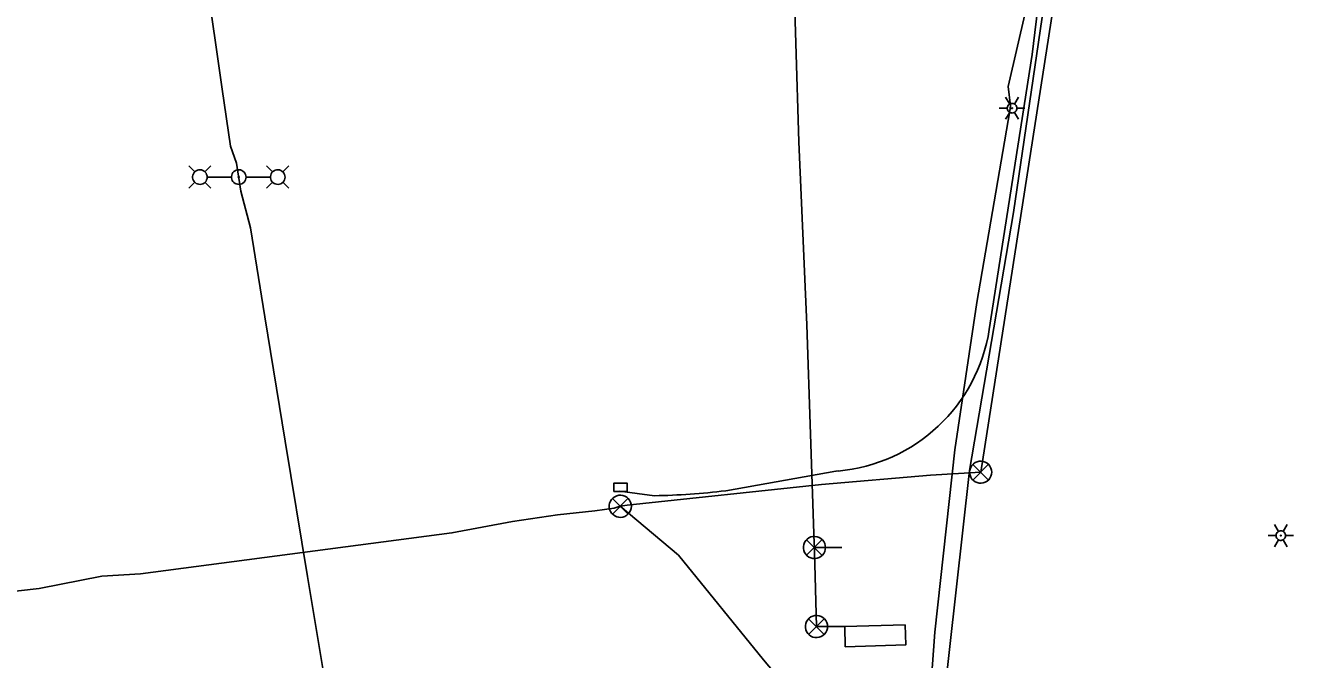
# Model space of a CAD drawing. Extents: x 596028 to 606371, y 330010 to 403088.
# Drawn here: x 604202.9 to 604580.2, y 339055.2 to 339243.9 of the extents above; entities that cross this region are included whole.
import ezdxf

# ---------------------------------------------------------------- set-up
doc = ezdxf.new("R2010")
doc.units = 0
for name, color, linetype in [('E_FTMS', 7, 'Continuous'), ('E_FTMS_Conduit', 7, 'Continuous'), ('E_LTG', 7, 'Continuous'), ('E_LTG_CID', 7, 'Continuous'), ('E_SIG', 7, 'Continuous'), ('E_SIG_Conduit', 7, 'Continuous'), ('E_UTL_FO_UG_MWFN', 7, 'Continuous'), ('E_UTL_Loop_UG', 7, 'Continuous')]:
    doc.layers.add(name, color=color, linetype=linetype)

msp = doc.modelspace()

# ---------------------------------------------------------------- linework, layer by layer
at = {"layer": 'E_FTMS'}
for points in [[(604490.42, 339110.95), (604490.36, 339111.58), (604490.18, 339112.18), (604489.89, 339112.74), (604489.51, 339113.23), (604489.03, 339113.64), (604488.49, 339113.96), (604487.89, 339114.16), (604487.27, 339114.25), (604486.65, 339114.22), (604486.04, 339114.07), (604485.47, 339113.81), (604484.96, 339113.45), (604484.52, 339112.99), (604484.18, 339112.47), (604483.95, 339111.88), (604483.83, 339111.27), (604483.83, 339110.64), (604483.95, 339110.03), (604484.18, 339109.44), (604484.52, 339108.92), (604484.96, 339108.46), (604485.47, 339108.1), (604486.04, 339107.84), (604486.65, 339107.69), (604487.27, 339107.66), (604487.89, 339107.75), (604488.49, 339107.95), (604489.03, 339108.27), (604489.51, 339108.68), (604489.89, 339109.17), (604490.18, 339109.73), (604490.36, 339110.33), (604490.42, 339110.95)], [(604489.38, 339113.29), (604484.77, 339108.63)], [(604484.77, 339113.24), (604489.42, 339108.59)], [(604383.21, 339100.81), (604383.15, 339101.43), (604382.97, 339102.04), (604382.68, 339102.59), (604382.29, 339103.09), (604381.82, 339103.5), (604381.28, 339103.81), (604380.68, 339104.02), (604380.06, 339104.11), (604379.44, 339104.08), (604378.83, 339103.93), (604378.26, 339103.67), (604377.75, 339103.3), (604377.31, 339102.85), (604376.97, 339102.32), (604376.74, 339101.74), (604376.62, 339101.12), (604376.62, 339100.5), (604376.74, 339099.88), (604376.97, 339099.3), (604377.31, 339098.77), (604377.75, 339098.32), (604378.26, 339097.95), (604378.83, 339097.69), (604379.44, 339097.54), (604380.06, 339097.51), (604380.68, 339097.6), (604381.28, 339097.81), (604381.82, 339098.12), (604382.29, 339098.53), (604382.68, 339099.02), (604382.97, 339099.58), (604383.15, 339100.18), (604383.21, 339100.81)], [(604382.17, 339103.14), (604377.56, 339098.49)], [(604377.56, 339103.1), (604382.21, 339098.44)]]:
    msp.add_lwpolyline(points, dxfattribs=at)
at = {"layer": 'E_FTMS_Conduit'}
for points in [[(604487.12, 339110.95), (604528.77, 339378.34)], [(604191.75, 339074.79), (604193.7, 339074.89), (604206.98, 339076.38), (604225.68, 339079.98), (604237.18, 339080.75), (604237.19, 339080.74), (604329.81, 339092.9), (604347.83, 339096.24), (604361.27, 339098.27), (604372.38, 339099.46), (604378.12, 339100.26), (604379.91, 339100.81), (604381.99, 339101.16), (604439.79, 339107.28), (604472.18, 339110.08), (604487.12, 339110.95)], [(604482.26, 338261.55), (604473.93, 338334.41), (604464.29, 338400.61), (604460.79, 338428.69), (604454.21, 338489.14), (604450.76, 338535.77), (604450.59, 338564.2), (604449.65, 338594.55), (604451.53, 338620.45), (604457.08, 338705.91), (604458.98, 338757.42), (604459.6, 338770.85), (604464.03, 338838.22), (604466.7, 338902.27), (604467.92, 338969.11), (604469.17, 339000.91), (604443.18, 339030.65), (604422.51, 339055.17), (604397.22, 339086.29), (604379.91, 339100.81)]]:
    msp.add_lwpolyline(points, dxfattribs=at)
at = {"layer": 'E_LTG'}
for points in [[(604495.75, 339220.48), (604494.55, 339222.54)], [(604497.17, 339220.48), (604498.37, 339222.54)], [(604492.65, 339219.24), (604495.03, 339219.24)], [(604497.89, 339219.24), (604497.86, 339219.51), (604497.79, 339219.77), (604497.66, 339220.01), (604497.49, 339220.23), (604497.29, 339220.41), (604497.05, 339220.54), (604496.8, 339220.63), (604496.53, 339220.67), (604496.26, 339220.66), (604495.99, 339220.59), (604495.75, 339220.48), (604495.52, 339220.32), (604495.34, 339220.12), (604495.19, 339219.9), (604495.09, 339219.64), (604495.04, 339219.38), (604495.04, 339219.11), (604495.09, 339218.84), (604495.19, 339218.59), (604495.34, 339218.36), (604495.52, 339218.16), (604495.75, 339218), (604495.99, 339217.89), (604496.26, 339217.83), (604496.53, 339217.81), (604496.8, 339217.85), (604497.05, 339217.94), (604497.29, 339218.08), (604497.49, 339218.26), (604497.66, 339218.47), (604497.79, 339218.71), (604497.86, 339218.97), (604497.89, 339219.24)], [(604497.89, 339219.24), (604497.86, 339219.51), (604497.79, 339219.77), (604497.66, 339220.01), (604497.49, 339220.23), (604497.29, 339220.41), (604497.05, 339220.54), (604496.8, 339220.63), (604496.53, 339220.67), (604496.26, 339220.66), (604495.99, 339220.59), (604495.75, 339220.48), (604495.52, 339220.32), (604495.34, 339220.12), (604495.19, 339219.9), (604495.09, 339219.64), (604495.04, 339219.38), (604495.04, 339219.11), (604495.09, 339218.84), (604495.19, 339218.59), (604495.34, 339218.36), (604495.52, 339218.16), (604495.75, 339218), (604495.99, 339217.89), (604496.26, 339217.83), (604496.53, 339217.81), (604496.8, 339217.85), (604497.05, 339217.94), (604497.29, 339218.08), (604497.49, 339218.26), (604497.66, 339218.47), (604497.79, 339218.71), (604497.86, 339218.97), (604497.89, 339219.24)], [(604497.89, 339219.24), (604497.86, 339219.51), (604497.79, 339219.77), (604497.66, 339220.01), (604497.49, 339220.23), (604497.29, 339220.41), (604497.05, 339220.54), (604496.8, 339220.63), (604496.53, 339220.67), (604496.26, 339220.66), (604495.99, 339220.59), (604495.75, 339220.48), (604495.52, 339220.32), (604495.34, 339220.12), (604495.19, 339219.9), (604495.09, 339219.64), (604495.04, 339219.38), (604495.04, 339219.11), (604495.09, 339218.84), (604495.19, 339218.59), (604495.34, 339218.36), (604495.52, 339218.16), (604495.75, 339218), (604495.99, 339217.89), (604496.26, 339217.83), (604496.53, 339217.81), (604496.8, 339217.85), (604497.05, 339217.94), (604497.29, 339218.08), (604497.49, 339218.26), (604497.66, 339218.47), (604497.79, 339218.71), (604497.86, 339218.97), (604497.89, 339219.24)], [(604496.58, 339219.24), (604496.58, 339219.26), (604496.57, 339219.29), (604496.56, 339219.31), (604496.55, 339219.32), (604496.53, 339219.34), (604496.51, 339219.35), (604496.49, 339219.36), (604496.47, 339219.36), (604496.44, 339219.36), (604496.42, 339219.35), (604496.4, 339219.34), (604496.38, 339219.33), (604496.37, 339219.32), (604496.35, 339219.3), (604496.35, 339219.28), (604496.34, 339219.25), (604496.34, 339219.23), (604496.35, 339219.21), (604496.35, 339219.19), (604496.37, 339219.17), (604496.38, 339219.15), (604496.4, 339219.14), (604496.42, 339219.13), (604496.44, 339219.12), (604496.47, 339219.12), (604496.49, 339219.13), (604496.51, 339219.13), (604496.53, 339219.14), (604496.55, 339219.16), (604496.56, 339219.18), (604496.57, 339219.2), (604496.58, 339219.22), (604496.58, 339219.24)], [(604497.89, 339219.24), (604500.27, 339219.24)], [(604494.55, 339215.94), (604495.75, 339218)], [(604498.37, 339215.94), (604497.17, 339218)], [(604253.3, 339200.28), (604251.52, 339202.06)], [(604257, 339198.76), (604256.96, 339199.17), (604256.85, 339199.57), (604256.66, 339199.94), (604256.4, 339200.26), (604256.09, 339200.53), (604255.73, 339200.74), (604255.34, 339200.88), (604254.93, 339200.94), (604254.52, 339200.92), (604254.11, 339200.82), (604253.74, 339200.65), (604253.4, 339200.41), (604253.12, 339200.11), (604252.89, 339199.76), (604252.74, 339199.37), (604252.66, 339198.97), (604252.66, 339198.56), (604252.74, 339198.15), (604252.89, 339197.77), (604253.12, 339197.42), (604253.4, 339197.12), (604253.74, 339196.88), (604254.11, 339196.71), (604254.52, 339196.61), (604254.93, 339196.59), (604255.34, 339196.65), (604255.73, 339196.78), (604256.09, 339196.99), (604256.4, 339197.26), (604256.66, 339197.59), (604256.85, 339197.95), (604256.96, 339198.35), (604257, 339198.76)], [(604256.35, 339200.28), (604258.13, 339202.06)], [(604268.57, 339198.76), (604268.53, 339199.17), (604268.41, 339199.57), (604268.22, 339199.94), (604267.97, 339200.26), (604267.65, 339200.53), (604267.3, 339200.74), (604266.9, 339200.88), (604266.49, 339200.93), (604266.08, 339200.91), (604265.68, 339200.82), (604265.3, 339200.65), (604264.97, 339200.41), (604264.68, 339200.11), (604264.46, 339199.76), (604264.3, 339199.37), (604264.23, 339198.97), (604264.23, 339198.55), (604264.3, 339198.15), (604264.46, 339197.76), (604264.68, 339197.42), (604264.97, 339197.12), (604265.3, 339196.88), (604265.68, 339196.71), (604266.08, 339196.61), (604266.49, 339196.59), (604266.9, 339196.65), (604267.3, 339196.78), (604267.65, 339196.99), (604267.97, 339197.26), (604268.22, 339197.59), (604268.41, 339197.95), (604268.53, 339198.35), (604268.57, 339198.76)], [(604276.47, 339200.29), (604274.69, 339202.06)], [(604280.17, 339198.76), (604280.13, 339199.17), (604280.01, 339199.57), (604279.82, 339199.94), (604279.57, 339200.26), (604279.26, 339200.53), (604278.9, 339200.74), (604278.51, 339200.88), (604278.1, 339200.93), (604277.68, 339200.91), (604277.28, 339200.82), (604276.91, 339200.65), (604276.57, 339200.41), (604276.28, 339200.11), (604276.06, 339199.76), (604275.91, 339199.37), (604275.83, 339198.97), (604275.83, 339198.55), (604275.91, 339198.15), (604276.06, 339197.76), (604276.28, 339197.42), (604276.57, 339197.12), (604276.91, 339196.88), (604277.28, 339196.71), (604277.68, 339196.61), (604278.1, 339196.59), (604278.51, 339196.65), (604278.9, 339196.78), (604279.26, 339196.99), (604279.57, 339197.26), (604279.82, 339197.59), (604280.01, 339197.95), (604280.13, 339198.35), (604280.17, 339198.76)], [(604279.52, 339200.29), (604281.3, 339202.06)], [(604253.3, 339197.24), (604251.52, 339195.46)], [(604256.35, 339197.24), (604258.13, 339195.46)], [(604257.04, 339198.76), (604264.22, 339198.76)], [(604266.56, 339198.76), (604266.55, 339198.79), (604266.55, 339198.82), (604266.53, 339198.85), (604266.51, 339198.88), (604266.49, 339198.9), (604266.46, 339198.91), (604266.43, 339198.92), (604266.4, 339198.93), (604266.37, 339198.93), (604266.34, 339198.92), (604266.31, 339198.91), (604266.28, 339198.89), (604266.26, 339198.86), (604266.24, 339198.84), (604266.23, 339198.81), (604266.23, 339198.78), (604266.23, 339198.75), (604266.23, 339198.71), (604266.24, 339198.69), (604266.26, 339198.66), (604266.28, 339198.64), (604266.31, 339198.62), (604266.34, 339198.6), (604266.37, 339198.6), (604266.4, 339198.6), (604266.43, 339198.6), (604266.46, 339198.61), (604266.49, 339198.63), (604266.51, 339198.65), (604266.53, 339198.67), (604266.55, 339198.7), (604266.55, 339198.73), (604266.56, 339198.76)], [(604275.78, 339198.76), (604268.6, 339198.76)], [(604276.47, 339197.24), (604274.69, 339195.46)], [(604279.52, 339197.24), (604281.3, 339195.46)], [(604575.69, 339093.33), (604574.5, 339095.39)], [(604577.12, 339093.33), (604578.31, 339095.39)], [(604572.6, 339092.09), (604574.98, 339092.09)], [(604574.5, 339088.79), (604575.69, 339090.85)], [(604577.84, 339092.09), (604577.81, 339092.36), (604577.74, 339092.62), (604577.61, 339092.86), (604577.44, 339093.08), (604577.24, 339093.26), (604577, 339093.39), (604576.75, 339093.48), (604576.48, 339093.52), (604576.21, 339093.51), (604575.94, 339093.44), (604575.69, 339093.33), (604575.47, 339093.17), (604575.29, 339092.98), (604575.14, 339092.75), (604575.04, 339092.49), (604574.99, 339092.23), (604574.99, 339091.96), (604575.04, 339091.69), (604575.14, 339091.44), (604575.29, 339091.21), (604575.47, 339091.01), (604575.69, 339090.85), (604575.94, 339090.74), (604576.21, 339090.68), (604576.48, 339090.66), (604576.75, 339090.7), (604577, 339090.79), (604577.24, 339090.93), (604577.44, 339091.11), (604577.61, 339091.32), (604577.74, 339091.56), (604577.81, 339091.82), (604577.84, 339092.09)], [(604577.84, 339092.09), (604577.81, 339092.36), (604577.74, 339092.62), (604577.61, 339092.86), (604577.44, 339093.08), (604577.24, 339093.26), (604577, 339093.39), (604576.75, 339093.48), (604576.48, 339093.52), (604576.21, 339093.51), (604575.94, 339093.44), (604575.69, 339093.33), (604575.47, 339093.17), (604575.29, 339092.98), (604575.14, 339092.75), (604575.04, 339092.49), (604574.99, 339092.23), (604574.99, 339091.96), (604575.04, 339091.69), (604575.14, 339091.44), (604575.29, 339091.21), (604575.47, 339091.01), (604575.69, 339090.85), (604575.94, 339090.74), (604576.21, 339090.68), (604576.48, 339090.66), (604576.75, 339090.7), (604577, 339090.79), (604577.24, 339090.93), (604577.44, 339091.11), (604577.61, 339091.32), (604577.74, 339091.56), (604577.81, 339091.82), (604577.84, 339092.09)], [(604577.84, 339092.09), (604577.81, 339092.36), (604577.74, 339092.62), (604577.61, 339092.86), (604577.44, 339093.08), (604577.24, 339093.26), (604577, 339093.39), (604576.75, 339093.48), (604576.48, 339093.52), (604576.21, 339093.51), (604575.94, 339093.44), (604575.69, 339093.33), (604575.47, 339093.17), (604575.29, 339092.98), (604575.14, 339092.75), (604575.04, 339092.49), (604574.99, 339092.23), (604574.99, 339091.96), (604575.04, 339091.69), (604575.14, 339091.44), (604575.29, 339091.21), (604575.47, 339091.01), (604575.69, 339090.85), (604575.94, 339090.74), (604576.21, 339090.68), (604576.48, 339090.66), (604576.75, 339090.7), (604577, 339090.79), (604577.24, 339090.93), (604577.44, 339091.11), (604577.61, 339091.32), (604577.74, 339091.56), (604577.81, 339091.82), (604577.84, 339092.09)], [(604576.53, 339092.09), (604576.53, 339092.11), (604576.52, 339092.14), (604576.51, 339092.16), (604576.5, 339092.17), (604576.48, 339092.19), (604576.46, 339092.2), (604576.44, 339092.21), (604576.41, 339092.21), (604576.39, 339092.21), (604576.37, 339092.2), (604576.35, 339092.2), (604576.33, 339092.18), (604576.32, 339092.17), (604576.3, 339092.15), (604576.29, 339092.13), (604576.29, 339092.1), (604576.29, 339092.08), (604576.29, 339092.06), (604576.3, 339092.04), (604576.32, 339092.02), (604576.33, 339092), (604576.35, 339091.99), (604576.37, 339091.98), (604576.39, 339091.97), (604576.41, 339091.97), (604576.44, 339091.98), (604576.46, 339091.98), (604576.48, 339091.99), (604576.5, 339092.01), (604576.51, 339092.03), (604576.52, 339092.05), (604576.53, 339092.07), (604576.53, 339092.09)], [(604578.31, 339088.79), (604577.12, 339090.85)], [(604577.84, 339092.09), (604580.22, 339092.09)]]:
    msp.add_lwpolyline(points, dxfattribs=at)
at = {"layer": 'E_LTG_CID'}
for points in [[(604292.06, 339048.39), (604286.86, 339079.89), (604280.17, 339120.23), (604274.15, 339157.15), (604269.86, 339183.66), (604266.99, 339194.59), (604265.78, 339202.89), (604263.97, 339207.96), (604261.47, 339224.9), (604256.72, 339258.28), (604254.32, 339281.75), (604250.97, 339305.49), (604251.45, 339306.42), (604238.71, 339420.47), (604237.24, 339426.25), (604234.52, 339444.22), (604230.44, 339486.61), (604231.7, 339492.82), (604230.94, 339501.36), (604228.37, 339512.31), (604225.32, 339542.85), (604222.08, 339583.91), (604218.71, 339625.02), (604215.92, 339665.65)], [(604462.53, 338665.89), (604459.42, 338679.36), (604459.39, 338681.9), (604459.7, 338688.71), (604460.81, 338741.12), (604464.5, 338801.96), (604467.28, 338847.26), (604471.84, 338867.78), (604472.52, 338869.57), (604471.92, 338904.85), (604477.27, 339004.79), (604479.36, 339028.67), (604475.85, 339040.45), (604483.83, 339111.42), (604496.92, 339188.17), (604513.35, 339300.5)], [(604472.34, 339048.39), (604473.46, 339063.32), (604479.45, 339117.63), (604486.02, 339161.45), (604495.8, 339218.5), (604495.95, 339219.98), (604495.31, 339225.73), (604505.5, 339269.91), (604508.87, 339289.37), (604513.35, 339300.5)]]:
    msp.add_lwpolyline(points, dxfattribs=at)
at = {"layer": 'E_SIG'}
for points in [[(604440.95, 339088.56), (604440.89, 339089.18), (604440.72, 339089.78), (604440.43, 339090.34), (604440.04, 339090.83), (604439.57, 339091.25), (604439.02, 339091.56), (604438.43, 339091.76), (604437.81, 339091.85), (604437.18, 339091.82), (604436.57, 339091.68), (604436, 339091.41), (604435.49, 339091.05), (604435.06, 339090.6), (604434.72, 339090.07), (604434.49, 339089.49), (604434.37, 339088.87), (604434.37, 339088.24), (604434.49, 339087.63), (604434.72, 339087.04), (604435.06, 339086.52), (604435.49, 339086.06), (604436, 339085.7), (604436.57, 339085.44), (604437.18, 339085.29), (604437.81, 339085.26), (604438.43, 339085.35), (604439.02, 339085.56), (604439.57, 339085.87), (604440.04, 339086.28), (604440.43, 339086.77), (604440.72, 339087.33), (604440.89, 339087.93), (604440.95, 339088.56)], [(604439.92, 339090.89), (604435.31, 339086.23)], [(604435.31, 339090.84), (604439.96, 339086.19)], [(604441.57, 339065.03), (604441.51, 339065.66), (604441.34, 339066.26), (604441.05, 339066.82), (604440.66, 339067.31), (604440.19, 339067.72), (604439.64, 339068.04), (604439.05, 339068.24), (604438.43, 339068.33), (604437.8, 339068.3), (604437.19, 339068.15), (604436.62, 339067.89), (604436.11, 339067.53), (604435.68, 339067.07), (604435.34, 339066.55), (604435.11, 339065.96), (604434.99, 339065.35), (604434.99, 339064.72), (604435.11, 339064.1), (604435.34, 339063.52), (604435.68, 339062.99), (604436.11, 339062.54), (604436.62, 339062.18), (604437.19, 339061.92), (604437.8, 339061.77), (604438.43, 339061.74), (604439.05, 339061.83), (604439.64, 339062.03), (604440.19, 339062.35), (604440.66, 339062.76), (604441.05, 339063.25), (604441.34, 339063.81), (604441.51, 339064.41), (604441.57, 339065.03)], [(604440.54, 339067.37), (604435.93, 339062.71)], [(604435.93, 339067.32), (604440.58, 339062.67)]]:
    msp.add_lwpolyline(points, dxfattribs=at)
at = {"layer": 'E_SIG_Conduit'}
for points in [[(604437.65, 339088.56), (604437.61, 339089.75), (604435.37, 339154.82), (604433.06, 339209.21), (604431.23, 339268.05), (604429.3, 339301.93), (604427.49, 339309.21)], [(604438.27, 339065.03), (604437.68, 339087.37), (604437.65, 339088.56)]]:
    msp.add_lwpolyline(points, dxfattribs=at)
at = {"layer": 'E_UTL_FO_UG_MWFN'}
for p, q in [((604502.42, 339235.21), (604512.84, 339320.05)), ((604379.74, 339105.3), (604390.09, 339103.96))]:
    msp.add_line(p, q, dxfattribs=at)
for points in [[(604489.68, 339153.42), (604502.42, 339235.21)], [(604411.27, 339105.44), (604444.07, 339111.25), (604444.07, 339111.25), (604444.07, 339111.25), (604444.69, 339111.31)]]:
    msp.add_lwpolyline(points, dxfattribs=at)
msp.add_lwpolyline([(604377.97, 339105.18), (604381.97, 339105.18), (604381.97, 339107.68), (604377.97, 339107.68)], close=True, dxfattribs=at)
for centre, radius, start, end in [((604440.28, 339161.11), 50, 275.0603, 351.1456), ((604387, 339300.34), 196.41, 270.903, 277.098)]:
    msp.add_arc(centre, radius, start, end, dxfattribs=at)
at = {"layer": 'E_UTL_Loop_UG'}
for points in [[(604437.65, 339088.56), (604445.85, 339088.56)], [(604438.27, 339065.03), (604446.66, 339065.03)], [(604464.65, 339065.58), (604464.83, 339059.58), (604446.84, 339059.04), (604446.66, 339065.03), (604464.65, 339065.58)]]:
    msp.add_lwpolyline(points, dxfattribs=at)

doc.saveas('drawing.dxf')
